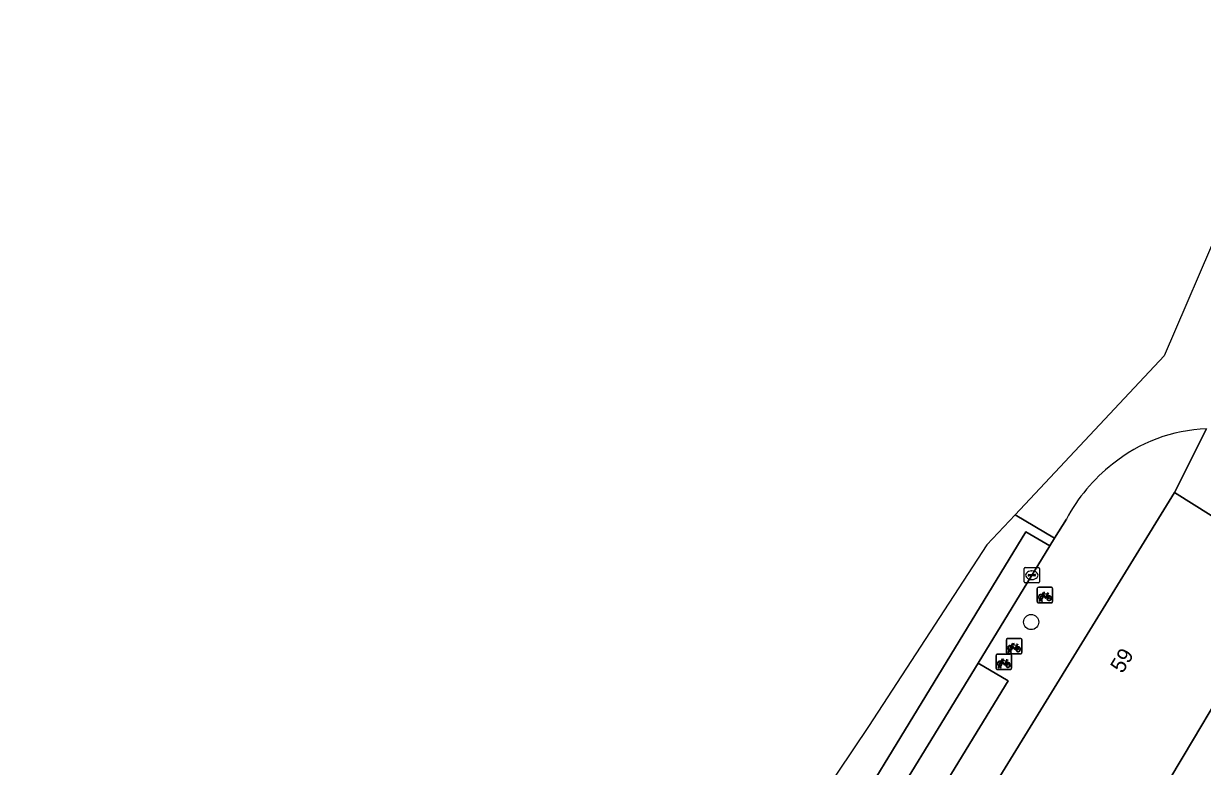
# Model space of a CAD drawing. Extents: x 160349 to 161355, y 381727 to 382854.
# Drawn here: x 160798.9 to 160875.1, y 382698.8 to 382746.8 of the extents above; entities that cross this region are included whole.
import ezdxf

# ---------------------------------------------------------------- set-up
doc = ezdxf.new("R2010")
doc.units = 0
for name, color, linetype in [('IMGEO_Boom', 7, 'Continuous'), ('IMGEO_Erf', 7, 'Continuous'), ('IMGEO_Fietsenrek', 7, 'Continuous'), ('IMGEO_Kolk', 7, 'Continuous'), ('IMGEO_Pand', 7, 'Continuous'), ('IMGEO_Pand_nummerreeks', 7, 'Continuous'), ('IMGEO_Parkeervlak_open', 7, 'Continuous'), ('IMGEO_Rijbaan_lokaal_gesloten', 7, 'Continuous'), ('IMGEO_Rijbaan_lokaal_open', 7, 'Continuous'), ('IMGEO_Voetpad_open', 7, 'Continuous')]:
    doc.layers.add(name, color=color, linetype=linetype)

msp = doc.modelspace()

# ---------------------------------------------------------------- linework, layer by layer
at = {"layer": 'IMGEO_Boom'}
msp.add_circle((160864.002, 382708.103), 0.489, dxfattribs=at)
at = {"layer": 'IMGEO_Erf'}
msp.add_lwpolyline([(160876.834, 382702.406), (160881.767, 382704.037), (160881.179, 382705.816), (160878.702, 382704.482), (160875.988, 382703.02), (160874.499, 382700.524), (160870.645, 382694.061), (160870.513, 382693.84), (160870.728, 382693.708), (160870.195, 382692.841), (160870.552, 382692.232), (160874.111, 382686.151), (160881.324, 382688.833)], close=True, dxfattribs=at)
at = {"layer": 'IMGEO_Fietsenrek'}
for p, q in [((160864.392, 382709.423), (160864.392, 382710.264)), ((160864.392, 382710.264), (160864.392, 382709.423)), ((160864.467, 382710.348), (160865.308, 382710.348)), ((160865.308, 382710.348), (160864.467, 382710.348)), ((160865.079, 382709.897), (160865.115, 382709.802)), ((160865.392, 382710.273), (160865.392, 382709.432)), ((160865.392, 382709.432), (160865.392, 382710.273)), ((160865.317, 382709.348), (160864.476, 382709.348)), ((160864.476, 382709.348), (160865.317, 382709.348)), ((160864.519, 382709.432), (160864.558, 382709.592)), ((160864.553, 382709.432), (160864.519, 382709.432)), ((160864.588, 382709.58), (160864.553, 382709.432)), ((160864.63, 382709.604), (160864.629, 382709.608)), ((160864.671, 382709.432), (160864.637, 382709.574)), ((160864.661, 382709.615), (160864.662, 382709.608)), ((160864.669, 382709.578), (160864.704, 382709.432)), ((160864.704, 382709.432), (160864.671, 382709.432)), ((160862.399, 382706.114), (160862.399, 382706.955)), ((160862.399, 382706.955), (160862.399, 382706.114)), ((160862.474, 382707.039), (160863.315, 382707.039)), ((160863.315, 382707.039), (160862.474, 382707.039)), ((160863.399, 382706.964), (160863.399, 382706.123)), ((160863.399, 382706.123), (160863.399, 382706.964)), ((160861.737, 382705.101), (160861.737, 382705.942)), ((160861.737, 382705.942), (160861.737, 382705.101)), ((160861.812, 382706.026), (160862.653, 382706.026)), ((160862.653, 382706.026), (160861.812, 382706.026)), ((160863.324, 382706.039), (160862.483, 382706.039)), ((160862.483, 382706.039), (160863.324, 382706.039)), ((160862.526, 382706.123), (160862.565, 382706.283)), ((160862.56, 382706.123), (160862.526, 382706.123)), ((160862.595, 382706.271), (160862.56, 382706.123)), ((160862.637, 382706.295), (160862.636, 382706.299)), ((160862.678, 382706.123), (160862.644, 382706.265)), ((160862.668, 382706.306), (160862.669, 382706.299)), ((160862.676, 382706.269), (160862.711, 382706.123)), ((160862.711, 382706.123), (160862.678, 382706.123)), ((160862.737, 382705.951), (160862.737, 382705.11)), ((160862.737, 382705.11), (160862.737, 382705.951)), ((160863.086, 382706.588), (160863.122, 382706.493)), ((160861.864, 382705.11), (160861.903, 382705.27)), ((160861.898, 382705.11), (160861.864, 382705.11)), ((160861.933, 382705.258), (160861.898, 382705.11)), ((160861.975, 382705.282), (160861.974, 382705.286)), ((160862.016, 382705.11), (160861.982, 382705.252)), ((160862.006, 382705.293), (160862.007, 382705.286)), ((160862.014, 382705.256), (160862.049, 382705.11)), ((160862.049, 382705.11), (160862.016, 382705.11)), ((160862.424, 382705.575), (160862.46, 382705.48)), ((160862.662, 382705.026), (160861.821, 382705.026)), ((160861.821, 382705.026), (160862.662, 382705.026))]:
    msp.add_line(p, q, dxfattribs=at)
for points in [[(160864.726, 382709.822), (160864.674, 382709.732), (160864.634, 382709.707), (160864.635, 382709.754), (160864.69, 382709.848)], [(160864.705, 382709.874), (160864.8, 382710.038), (160864.886, 382710.024), (160864.888, 382710.015), (160864.832, 382710.004), (160864.805, 382709.959), (160865.061, 382709.918)], [(160865.001, 382709.63), (160864.951, 382709.63), (160864.76, 382709.881), (160864.741, 382709.849)], [(160865.048, 382709.893), (160864.791, 382709.934), (160864.774, 382709.905), (160864.941, 382709.685), (160865.048, 382709.893)], [(160865.096, 382709.795), (160865.066, 382709.872), (160864.957, 382709.654), (160865, 382709.654)], [(160865.03, 382709.654), (160865.15, 382709.653), (160865.106, 382709.767)], [(160865.126, 382709.774), (160865.181, 382709.629), (160865.031, 382709.629)], [(160865.061, 382709.918), (160865.086, 382709.967), (160865.08, 382709.971), (160865.057, 382709.975), (160865.045, 382709.982), (160865.044, 382709.985), (160865.046, 382709.99), (160865.141, 382709.975), (160865.143, 382709.965), (160865.133, 382709.952), (160865.121, 382709.946), (160865.107, 382709.952), (160865.079, 382709.897)], [(160862.712, 382706.565), (160862.807, 382706.729), (160862.893, 382706.715), (160862.895, 382706.706), (160862.839, 382706.695), (160862.812, 382706.65), (160863.068, 382706.609)], [(160863.055, 382706.584), (160862.798, 382706.625), (160862.781, 382706.596), (160862.948, 382706.376), (160863.055, 382706.584)], [(160863.068, 382706.609), (160863.093, 382706.658), (160863.087, 382706.662), (160863.064, 382706.666), (160863.052, 382706.673), (160863.051, 382706.676), (160863.053, 382706.681), (160863.148, 382706.666), (160863.15, 382706.656), (160863.14, 382706.643), (160863.128, 382706.637), (160863.114, 382706.643), (160863.086, 382706.588)], [(160862.733, 382706.513), (160862.681, 382706.423), (160862.641, 382706.398), (160862.642, 382706.445), (160862.697, 382706.539)], [(160863.008, 382706.321), (160862.958, 382706.321), (160862.767, 382706.572), (160862.748, 382706.54)], [(160863.103, 382706.486), (160863.073, 382706.563), (160862.964, 382706.345), (160863.007, 382706.345)], [(160863.037, 382706.345), (160863.157, 382706.344), (160863.113, 382706.458)], [(160863.133, 382706.465), (160863.188, 382706.32), (160863.038, 382706.32)], [(160862.071, 382705.5), (160862.019, 382705.41), (160861.979, 382705.385), (160861.98, 382705.432), (160862.035, 382705.526)], [(160862.05, 382705.552), (160862.145, 382705.716), (160862.231, 382705.702), (160862.233, 382705.693), (160862.177, 382705.682), (160862.15, 382705.637), (160862.406, 382705.596)], [(160862.346, 382705.308), (160862.296, 382705.308), (160862.105, 382705.559), (160862.086, 382705.527)], [(160862.393, 382705.571), (160862.136, 382705.612), (160862.119, 382705.583), (160862.286, 382705.363), (160862.393, 382705.571)], [(160862.441, 382705.473), (160862.411, 382705.55), (160862.302, 382705.332), (160862.345, 382705.332)], [(160862.375, 382705.332), (160862.495, 382705.331), (160862.451, 382705.445)], [(160862.471, 382705.452), (160862.526, 382705.307), (160862.376, 382705.307)], [(160862.406, 382705.596), (160862.431, 382705.645), (160862.425, 382705.649), (160862.402, 382705.653), (160862.39, 382705.66), (160862.389, 382705.663), (160862.391, 382705.668), (160862.486, 382705.653), (160862.488, 382705.643), (160862.478, 382705.63), (160862.466, 382705.624), (160862.452, 382705.63), (160862.424, 382705.575)]]:
    msp.add_lwpolyline(points, dxfattribs=at)
for centre, radius, start, end in [((160864.47, 382710.27), 0.0779, 92.4484, 184.28452), ((160864.47, 382710.27), 0.0779, 92.4484, 184.28452), ((160864.632, 382709.733), 0.159, 62.67661, 242.13685), ((160864.632, 382709.733), 0.129, 63.31916, 238.90302), ((160864.612, 382709.604), 0.0499, 12.8025, 158.69338), ((160864.632, 382709.733), 0.129, 283.60429, 43.43025), ((160864.632, 382709.733), 0.159, 283.5766, 46.60424), ((160865.159, 382709.649), 0.159, 113.3408, 178.32165), ((160865.159, 382709.649), 0.159, 187.0065, 105.77075), ((160865.159, 382709.649), 0.129, 113.92302, 177.95563), ((160865.159, 382709.649), 0.129, 188.67146, 104.58832), ((160865.314, 382710.27), 0.0779, 2.4484, 94.28452), ((160865.314, 382710.27), 0.0779, 2.4484, 94.28452), ((160864.47, 382709.426), 0.0779, 182.4484, 274.28452), ((160864.47, 382709.426), 0.0779, 182.4484, 274.28452), ((160864.632, 382709.733), 0.159, 253.99666, 271.78671), ((160864.612, 382709.604), 0.0174, 12.8025, 163.45023), ((160864.632, 382709.733), 0.129, 253.41502, 269.02044), ((160865.314, 382709.426), 0.0779, 272.4484, 4.28452), ((160865.314, 382709.426), 0.0779, 272.4484, 4.28452), ((160862.477, 382706.961), 0.0779, 92.4484, 184.28452), ((160862.477, 382706.961), 0.0779, 92.4484, 184.28452), ((160863.321, 382706.961), 0.0779, 2.4484, 94.28452), ((160863.321, 382706.961), 0.0779, 2.4484, 94.28452), ((160861.815, 382705.948), 0.0779, 92.4484, 184.28452), ((160861.815, 382705.948), 0.0779, 92.4484, 184.28452), ((160862.477, 382706.117), 0.0779, 182.4484, 274.28452), ((160862.477, 382706.117), 0.0779, 182.4484, 274.28452), ((160862.639, 382706.424), 0.159, 62.67661, 242.13685), ((160862.639, 382706.424), 0.129, 63.31916, 238.90302), ((160862.619, 382706.295), 0.0499, 12.8025, 158.69338), ((160862.639, 382706.424), 0.159, 253.99666, 271.78671), ((160862.619, 382706.295), 0.0174, 12.8025, 163.45023), ((160862.639, 382706.424), 0.129, 253.41502, 269.02044), ((160862.659, 382705.948), 0.0779, 2.4484, 94.28452), ((160862.659, 382705.948), 0.0779, 2.4484, 94.28452), ((160862.639, 382706.424), 0.129, 283.60429, 43.43025), ((160862.639, 382706.424), 0.159, 283.5766, 46.60424), ((160863.166, 382706.34), 0.159, 113.3408, 178.32165), ((160863.166, 382706.34), 0.159, 187.0065, 105.77075), ((160863.166, 382706.34), 0.129, 113.92302, 177.95563), ((160863.166, 382706.34), 0.129, 188.67146, 104.58832), ((160863.321, 382706.117), 0.0779, 272.4484, 4.28452), ((160863.321, 382706.117), 0.0779, 272.4484, 4.28452), ((160861.815, 382705.104), 0.0779, 182.4484, 274.28452), ((160861.815, 382705.104), 0.0779, 182.4484, 274.28452), ((160861.977, 382705.411), 0.159, 62.67661, 242.13685), ((160861.977, 382705.411), 0.129, 63.31916, 238.90302), ((160861.957, 382705.282), 0.0499, 12.8025, 158.69338), ((160861.977, 382705.411), 0.159, 253.99666, 271.78671), ((160861.957, 382705.282), 0.0174, 12.8025, 163.45023), ((160861.977, 382705.411), 0.129, 253.41502, 269.02044), ((160861.977, 382705.411), 0.129, 283.60429, 43.43025), ((160861.977, 382705.411), 0.159, 283.5766, 46.60424), ((160862.504, 382705.327), 0.159, 113.3408, 178.32165), ((160862.504, 382705.327), 0.159, 187.0065, 105.77075), ((160862.504, 382705.327), 0.129, 113.92302, 177.95563), ((160862.504, 382705.327), 0.129, 188.67146, 104.58832), ((160862.659, 382705.104), 0.0779, 272.4484, 4.28452), ((160862.659, 382705.104), 0.0779, 272.4484, 4.28452)]:
    msp.add_arc(centre, radius, start, end, dxfattribs=at)
at = {"layer": 'IMGEO_Kolk'}
for p, q in [((160863.544, 382710.707), (160863.544, 382711.559)), ((160863.619, 382711.633), (160864.471, 382711.633)), ((160863.846, 382711.176), (160864.244, 382711.176)), ((160864.032, 382711.413), (160864.057, 382711.413)), ((160864.545, 382711.559), (160864.545, 382710.707)), ((160864.471, 382710.633), (160863.619, 382710.633)), ((160863.803, 382711.127), (160863.803, 382711.139)), ((160864.241, 382711.09), (160863.843, 382711.09)), ((160864.055, 382710.853), (160864.03, 382710.853)), ((160864.287, 382711.139), (160864.287, 382711.127))]:
    msp.add_line(p, q, dxfattribs=at)
for points in [[(160863.544, 382710.707), (160863.544, 382711.559)], [(160863.619, 382711.633), (160864.471, 382711.633)], [(160864.545, 382711.559), (160864.545, 382710.707)], [(160864.471, 382710.633), (160863.619, 382710.633)]]:
    msp.add_lwpolyline(points, dxfattribs=at)
for centre, radius, start, end in [((160863.621, 382711.557), 0.0765, 91.55205, 178.44795), ((160863.621, 382711.557), 0.0765, 91.55205, 178.44795), ((160863.843, 382711.136), 0.0403, 85.87752, 175.75265), ((160864.248, 382711.138), 0.0386, 1.73085, 96.63898), ((160864.469, 382711.557), 0.0765, 1.55205, 88.44795), ((160864.469, 382711.557), 0.0765, 1.55205, 88.44795), ((160863.621, 382710.709), 0.0765, 181.55205, 268.44795), ((160863.621, 382710.709), 0.0765, 181.55205, 268.44795), ((160863.84, 382711.126), 0.0366, 178.93798, 274.71019), ((160864.244, 382711.133), 0.043, 264.86636, 352.45326), ((160864.469, 382710.709), 0.0765, 271.55205, 358.44795), ((160864.469, 382710.709), 0.0765, 271.55205, 358.44795)]:
    msp.add_arc(centre, radius, start, end, dxfattribs=at)
for centre, major_axis, ratio, start_param, end_param in [((160864.031, 382711.133), (-0.387, 0.002), 0.722429, 4.712389, 7.853982), ((160864.056, 382711.133), (-0.39, 0.002), 0.717154, 1.570796, 4.712389)]:
    msp.add_ellipse(centre, major_axis=major_axis, ratio=ratio, start_param=start_param, end_param=end_param, dxfattribs=at)
at = {"layer": 'IMGEO_Pand'}
msp.add_lwpolyline([(160878.702, 382704.482), (160881.179, 382705.816), (160881.596, 382706.04), (160879.274, 382712.705), (160873.263, 382716.474), (160861.816, 382697.826), (160864.981, 382695.884), (160865.336, 382696.462), (160868.327, 382694.626), (160868.575, 382695.03), (160870.513, 382693.84), (160870.645, 382694.061), (160874.499, 382700.524), (160875.988, 382703.02)], close=True, dxfattribs=at)
at = {"layer": 'IMGEO_Parkeervlak_open'}
msp.add_lwpolyline([(160862.512, 382704.309), (160860.574, 382705.452), (160853.065, 382693.158), (160854.958, 382691.924)], close=True, dxfattribs=at)
at = {"layer": 'IMGEO_Rijbaan_lokaal_gesloten'}
for points in [[(160860.574, 382705.452), (160865.2, 382713.025), (160863.665, 382713.93), (160845.1, 382683.493)], [(160818.92, 382642.591), (160798.877, 382613.393), (160800.31, 382612.426), (160800.889, 382613.271), (160802.555, 382615.658), (160805.479, 382619.848), (160811.972, 382629.275), (160812.659, 382630.277), (160820.048, 382641.031), (160822.859, 382645.188), (160823.583, 382646.273), (160824.53, 382647.722), (160834.622, 382663.14), (160836.07, 382665.412), (160839.408, 382670.756), (160840.891, 382673.179), (160844.041, 382678.354), (160846.785, 382682.858), (160853.065, 382693.158), (160860.574, 382705.452)]]:
    msp.add_lwpolyline(points, dxfattribs=at)
at = {"layer": 'IMGEO_Rijbaan_lokaal_open'}
for points in [[(160883.226, 382743.898), (160884.049, 382745.715), (160881.824, 382746.815), (160876.319, 382733.988), (160872.597, 382725.314), (160862.964, 382715.042)], [(160845.1, 382683.493), (160863.665, 382713.93), (160865.2, 382713.025), (160865.515, 382713.532), (160862.964, 382715.042), (160861.131, 382713.088), (160853.491, 382701.352), (160849.532, 382695.433)], [(160862.964, 382715.042), (160865.515, 382713.532), (160866.28, 382714.761)]]:
    msp.add_lwpolyline(points, dxfattribs=at)
for centre, radius, start, end in [((160875.649, 382710.538), 10.062, 91.75568, 129.34607), ((160876.134, 382709.515), 11.163, 127.94311, 151.97221)]:
    msp.add_arc(centre, radius, start, end, dxfattribs=at)
at = {"layer": 'IMGEO_Voetpad_open'}
for points in [[(160806.866, 382613.823), (160815.292, 382626.548), (160819.06, 382632.237), (160822.34, 382637.191), (160825.631, 382642.161), (160829.225, 382647.589), (160832.174, 382652.041), (160834.745, 382655.925), (160835.813, 382657.538), (160839.021, 382662.381), (160842.062, 382666.974), (160846.908, 382674.292), (160851.757, 382681.615), (160854.346, 382685.657), (160859.553, 382694.139), (160861.816, 382697.826), (160873.263, 382716.474), (160875.341, 382720.595)], [(160875.341, 382720.595), (160873.263, 382716.474), (160879.274, 382712.705), (160881.596, 382706.04), (160881.179, 382705.816), (160881.767, 382704.037), (160888.323, 382684.217), (160889.44, 382684.599), (160889.775, 382683.578), (160892.819, 382674.298), (160896.368, 382663.479), (160896.416, 382663.329), (160898.608, 382656.824), (160898.334, 382656.683), (160898.18, 382655.344), (160898.793, 382655.257), (160898.948, 382654.678), (160898.624, 382651.975), (160899.641, 382651.919), (160899.671, 382652.175), (160899.877, 382652.15), (160900.12, 382652.133), (160901.28, 382648.487), (160907.72, 382628.254)], [(160866.28, 382714.761), (160865.515, 382713.532), (160865.2, 382713.025), (160860.574, 382705.452), (160862.512, 382704.309), (160854.958, 382691.924)]]:
    msp.add_lwpolyline(points, dxfattribs=at)
for centre, radius, start, end in [((160875.649, 382710.538), 10.062, 91.75568, 129.34607), ((160876.134, 382709.515), 11.163, 127.94311, 151.97221)]:
    msp.add_arc(centre, radius, start, end, dxfattribs=at)

# ---------------------------------------------------------------- texts
at = {"layer": 'IMGEO_Pand_nummerreeks'}
msp.add_text('59', height=1, rotation=58.45888, dxfattribs=at).set_placement((160869.903, 382704.73))

doc.saveas('drawing.dxf')
